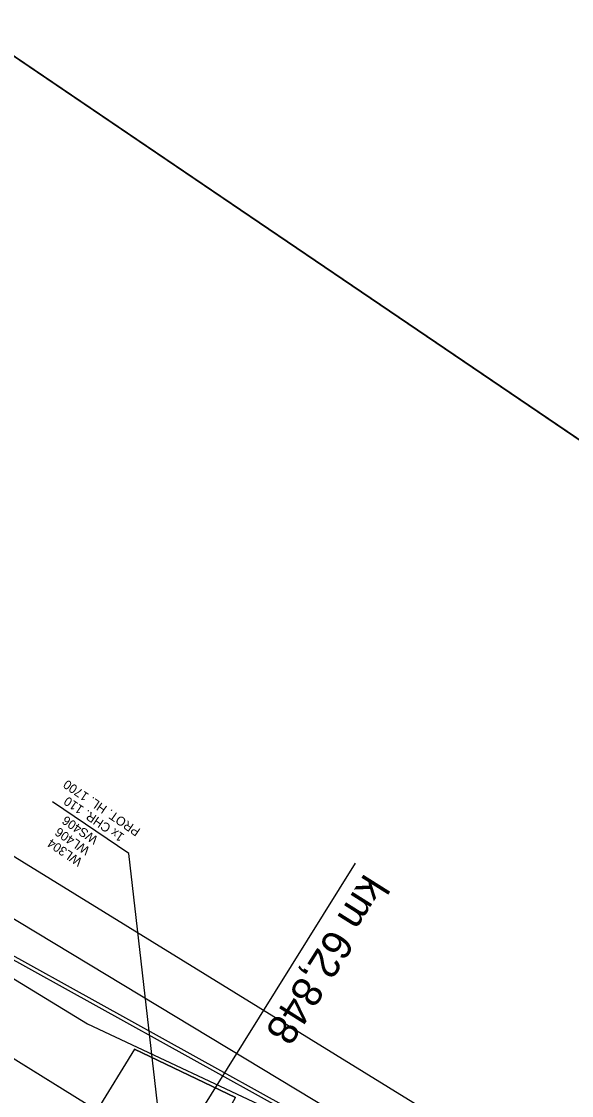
# Model space of a CAD drawing. Extents: x -621145 to -620023, y -1122866 to -1121971.
# Drawn here: x -620774.1 to -620728.5, y -1122375 to -1122285.8 of the extents above; entities that cross this region are included whole.
import ezdxf

# ---------------------------------------------------------------- set-up
doc = ezdxf.new("R2010")
doc.units = 0
for name, color, linetype in [('CETIN', 7, 'Continuous'), ('POPIS KABELOVÉ TRASY', 7, 'Continuous'), ('PS 06-14-01_trasa_sdělovací_nové', 7, 'Continuous'), ('RÁMY', 7, 'Continuous'), ('SSZT-DK', 7, 'Continuous'), ('Vrstva 1', 7, 'Continuous'), ('Vrstva 53', 7, 'Continuous'), ('Vrstva 55', 7, 'Continuous'), ('Vrstva 6', 7, 'Continuous'), ('ČD-T', 7, 'Continuous')]:
    doc.layers.add(name, color=color, linetype=linetype)

msp = doc.modelspace()

# ---------------------------------------------------------------- linework, layer by layer
at = {"layer": 'CETIN'}
msp.add_lwpolyline([(-620926.411, -1122268.704), (-620748.436, -1122376.269), (-620484.52, -1122538.147)], dxfattribs=at)
at = {"layer": 'POPIS KABELOVÉ TRASY'}
for points in [[(-620761.063, -1122390.959), (-620765.208, -1122354.947), (-620771.53, -1122350.653)], [(-620771.53, -1122350.653), (-620771.53, -1122350.653)]]:
    msp.add_lwpolyline(points, dxfattribs=at)
at = {"layer": 'PS 06-14-01_trasa_sdělovací_nové'}
msp.add_lwpolyline([(-620756.33, -1122383.523), (-620759.752, -1122381.362), (-620756.353, -1122375.206), (-620764.724, -1122371.2), (-620767.847, -1122376.3), (-620853.066, -1122323.342), (-620895.691, -1122296.632), (-620912.11, -1122286.226), (-620914.885, -1122290.617), (-620933.415, -1122279.017)], dxfattribs=at)
at = {"layer": 'RÁMY'}
for points in [[(-621061.558, -1122093.918), (-620106.075, -1122742.822), (-620189.505, -1122865.67), (-621144.989, -1122216.766)], [(-620717.541, -1122148.044), (-620630.679, -1122207.035), (-620714.11, -1122329.883), (-620800.972, -1122270.892)], [(-620887.834, -1122211.901), (-620106.075, -1122742.822), (-620189.505, -1122865.67), (-620971.264, -1122334.748)]]:
    msp.add_lwpolyline(points, close=True, dxfattribs=at)
at = {"layer": 'SSZT-DK'}
msp.add_lwpolyline([(-620927.288, -1122269.995), (-620900.269, -1122286.467), (-620889.147, -1122293.455), (-620783.743, -1122358.818), (-620712.751, -1122398.176), (-620653.117, -1122435.232), (-620617.363, -1122456.738), (-620574.425, -1122482.604)], dxfattribs=at)
at = {"layer": 'Vrstva 1'}
msp.add_line((-620764.724, -1122371.2), (-620756.353, -1122375.206), dxfattribs=at)
msp.add_lwpolyline([(-620764.724, -1122371.2), (-620767.847, -1122376.3), (-620794.599, -1122359.676), (-620795.273, -1122359.257)], dxfattribs=at)
at = {"layer": 'Vrstva 53'}
for p, q in [((-620838.83, -1122326.12), (-620768.63, -1122369.09)), ((-620768.63, -1122369.09), (-620748.53, -1122378.52))]:
    msp.add_line(p, q, dxfattribs=at)
at = {"layer": 'Vrstva 55'}
for p, q in [((-620866.03, -1122298.98), (-620688.16, -1122408.5)), ((-620838.83, -1122326.12), (-620768.63, -1122369.09)), ((-620768.63, -1122369.09), (-620748.53, -1122378.52))]:
    msp.add_line(p, q, dxfattribs=at)
at = {"layer": 'Vrstva 6'}
msp.add_line((-620764.435, -1122384.688), (-620746.387, -1122355.76), dxfattribs=at)
at = {"layer": 'ČD-T'}
msp.add_lwpolyline([(-620927.12, -1122269.748), (-620900.082, -1122286.233), (-620888.96, -1122293.22), (-620783.556, -1122358.583), (-620712.564, -1122397.941), (-620652.93, -1122434.998), (-620617.176, -1122456.504), (-620574.237, -1122482.37)], dxfattribs=at)

# ---------------------------------------------------------------- texts
at = {"layer": 'POPIS KABELOVÉ TRASY'}
for s, p in [('PROT. HL. 1700', (-620764.176, -1122352.947)), ('1x CHR. 110', (-620765.511, -1122353.4)), ('WS406', (-620767.683, -1122353.617)), ('WL406', (-620768.362, -1122354.516)), ('WL304', (-620768.994, -1122355.447))]:
    msp.add_text(s, height=0.75, rotation=145.81812, dxfattribs=at).set_placement(p)
at = {"layer": 'Vrstva 6'}
msp.add_text('km 62,848', height=2.5, rotation=237.78239, dxfattribs=at).set_placement((-620745.614, -1122356.52))

doc.saveas('drawing.dxf')
